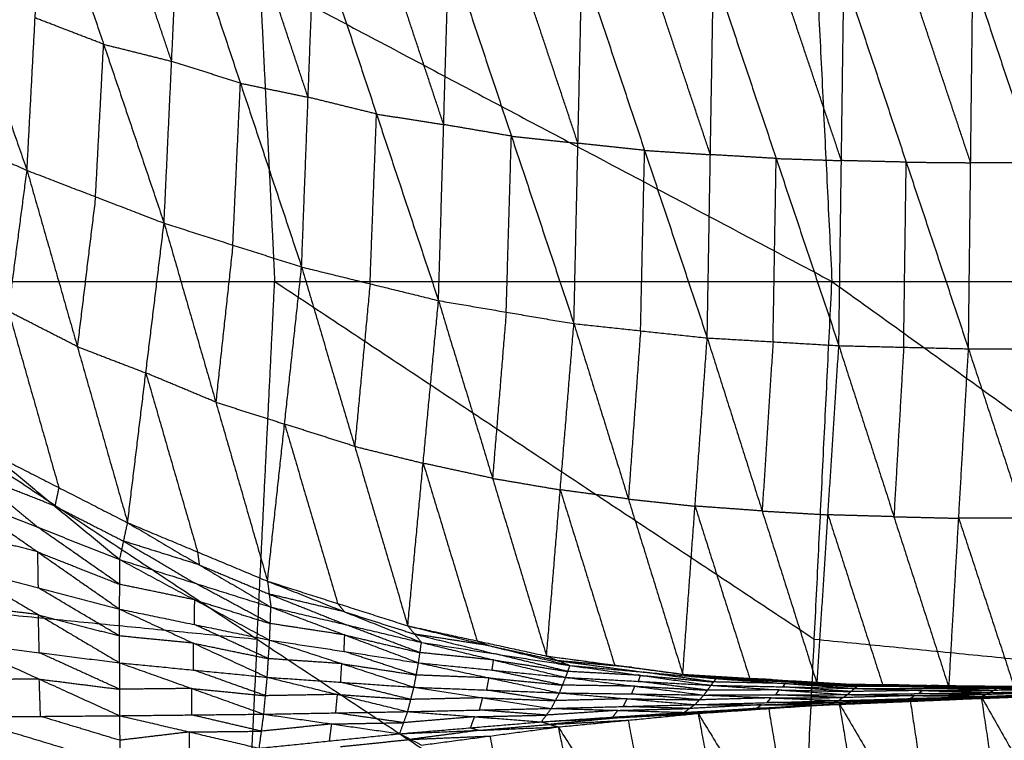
# Model space of a CAD drawing. Header units: millimetres. Extents: x -106 to 110, y -96 to 120.
# Tile 618 of 656: x 47 to 54, y 9 to 14. Entities that reach past the tile are written whole.
import ezdxf

# ---------------------------------------------------------------- set-up
doc = ezdxf.new("R2010")
doc.units = ezdxf.units.MM
doc.header["$MEASUREMENT"] = 0
doc.layers.add('Default', color=7, linetype='Continuous', true_color=0x000000)

msp = doc.modelspace()

# ---------------------------------------------------------------- linework, layer by layer
at = {"layer": 'Default'}
for points in [[(52.2302, 16.9204, 3.8611), (52.3522, 14.4379, 3.8611), (52.4741, 11.9553, 3.8611)], [(52.2302, 16.9204, 3.8611), (56.5195, 14.4379, 3.9066), (60.8087, 11.9553, 3.952)], [(44.5335, 16.1623, 3.8092), (48.5038, 14.0588, 3.8351), (52.4741, 11.9553, 3.8611)], [(46.0554, 15.1177, -2.0574), (46.4719, 13.9217, -1.7169), (46.8885, 12.7258, -1.3765)], [(46.8885, 12.7258, -1.3765), (46.9445, 13.784, -1.7906), (47.0006, 14.8422, -2.2047)], [(47.0006, 14.8422, -2.2047), (47.4201, 13.6009, -1.8326), (47.8396, 12.3596, -1.4605)], [(47.8921, 13.4825, -1.8987), (47.6824, 14.1031, -2.0847), (47.4726, 14.7237, -2.2708)], [(47.8396, 12.3596, -1.4605), (47.8921, 13.4825, -1.8987), (47.9446, 14.6053, -2.3369)], [(47.9446, 14.6053, -2.3369), (48.3693, 13.3305, -1.9346), (48.794, 12.0556, -1.5323)], [(48.8389, 13.2335, -1.991), (48.6266, 13.8709, -2.1922), (48.4143, 14.5083, -2.3933)], [(48.794, 12.0556, -1.5323), (48.8389, 13.2335, -1.991), (48.8839, 14.4114, -2.4498)], [(48.8839, 14.4114, -2.4498), (49.3139, 13.1168, -2.02), (49.744, 11.8223, -1.5903)], [(49.78, 13.0435, -2.0656), (49.565, 13.6908, -2.2805), (49.3499, 14.338, -2.4954)], [(49.744, 11.8223, -1.5903), (49.78, 13.0435, -2.0656), (49.816, 14.2647, -2.5409)], [(49.816, 14.2647, -2.5409), (50.2499, 12.9634, -2.0876), (50.6838, 11.6622, -1.6342)], [(50.7118, 12.9139, -2.122), (50.4948, 13.5645, -2.3487), (50.2779, 14.2151, -2.5754)], [(50.6838, 11.6622, -1.6342), (50.7118, 12.9139, -2.122), (50.7397, 14.1655, -2.6098)], [(50.7397, 14.1655, -2.6098), (51.1743, 12.8645, -2.1373), (51.6088, 11.5634, -1.6649)], [(51.6306, 12.835, -2.1613), (51.4133, 13.4856, -2.3976), (51.1961, 14.1361, -2.6338)], [(51.6088, 11.5634, -1.6649), (51.6306, 12.835, -2.1613), (51.6524, 14.1067, -2.6578)], [(51.6524, 14.1067, -2.6578), (52.0874, 12.8082, -2.1712), (52.5224, 11.5096, -1.6845)], [(52.54, 12.7937, -2.1867), (52.3225, 13.443, -2.43), (52.105, 14.0922, -2.6733)], [(52.5224, 11.5096, -1.6845), (52.54, 12.7937, -2.1867), (52.5576, 14.0778, -2.6888)], [(52.5576, 14.0778, -2.6888), (52.9898, 12.7828, -2.1921), (53.422, 11.4878, -1.6954)], [(48.5038, 14.0588, 3.8351), (48.5555, 13.0071, 3.8351), (48.6071, 11.9553, 3.8351)], [(53.437, 12.779, -2.2008), (53.2209, 13.4264, -2.4491), (53.0048, 14.0739, -2.6975)], [(53.422, 11.4878, -1.6954), (53.437, 12.779, -2.2008), (53.452, 14.0701, -2.7061)], [(53.452, 14.0701, -2.7061), (53.8839, 12.7787, -2.2025), (54.3158, 11.4874, -1.6988)], [(47.4201, 13.6009, -1.8326), (47.1823, 13.6924, -1.8116), (46.9445, 13.784, -1.7906)], [(47.364, 12.5427, -1.4185), (47.3921, 13.0718, -1.6255), (47.4201, 13.6009, -1.8326)], [(47.4201, 13.6009, -1.8326), (47.6561, 13.5417, -1.8656), (47.8921, 13.4825, -1.8987)], [(48.3693, 13.3305, -1.9346), (48.1307, 13.4065, -1.9166), (47.8921, 13.4825, -1.8987)], [(48.3168, 12.2076, -1.4964), (48.3431, 12.769, -1.7155), (48.3693, 13.3305, -1.9346)], [(48.3693, 13.3305, -1.9346), (48.6041, 13.282, -1.9628), (48.8389, 13.2335, -1.991)], [(49.3139, 13.1168, -2.02), (49.0764, 13.1752, -2.0055), (48.8389, 13.2335, -1.991)], [(45.9416, 13.1472, -1.2828), (46.415, 12.9365, -1.3296), (46.8885, 12.7258, -1.3765)], [(49.269, 11.939, -1.5613), (49.2915, 12.5279, -1.7907), (49.3139, 13.1168, -2.02)], [(49.3139, 13.1168, -2.02), (49.547, 13.0802, -2.0428), (49.78, 13.0435, -2.0656)], [(50.2499, 12.9634, -2.0876), (50.015, 13.0035, -2.0766), (49.78, 13.0435, -2.0656)], [(50.2139, 11.7422, -1.6123), (50.2319, 12.3528, -1.8499), (50.2499, 12.9634, -2.0876)], [(50.2499, 12.9634, -2.0876), (50.4808, 12.9386, -2.1048), (50.7118, 12.9139, -2.122)], [(51.1743, 12.8645, -2.1373), (50.943, 12.8892, -2.1296), (50.7118, 12.9139, -2.122)], [(51.1463, 11.6128, -1.6495), (51.1603, 12.2386, -1.8934), (51.1743, 12.8645, -2.1373)], [(51.1743, 12.8645, -2.1373), (51.4024, 12.8497, -2.1493), (51.6306, 12.835, -2.1613)], [(52.0874, 12.8082, -2.1712), (51.859, 12.8216, -2.1663), (51.6306, 12.835, -2.1613)], [(52.0656, 11.5365, -1.6747), (52.0765, 12.1723, -1.9229), (52.0874, 12.8082, -2.1712)], [(52.0874, 12.8082, -2.1712), (52.3137, 12.8009, -2.1789), (52.54, 12.7937, -2.1867)], [(52.9898, 12.7828, -2.1921), (52.7649, 12.7882, -2.1894), (52.54, 12.7937, -2.1867)], [(52.9722, 11.4987, -1.69), (52.981, 12.1408, -1.941), (52.9898, 12.7828, -2.1921)], [(52.9898, 12.7828, -2.1921), (53.2134, 12.7809, -2.1964), (53.437, 12.779, -2.2008)], [(53.8839, 12.7787, -2.2025), (53.6604, 12.7788, -2.2016), (53.437, 12.779, -2.2008)], [(46.6319, 10.768, 0.0904), (46.7602, 11.7469, -0.643), (46.8885, 12.7258, -1.3765)], [(46.8885, 12.7258, -1.3765), (47.2375, 11.5033, -0.6401), (47.5865, 10.2808, 0.0962)], [(46.8885, 12.7258, -1.3765), (47.364, 12.5427, -1.4185), (47.8396, 12.3596, -1.4605)], [(47.364, 12.5427, -1.4185), (47.3008, 12.023, -1.0293), (47.2375, 11.5033, -0.6401)], [(47.5865, 10.2808, 0.0962), (47.7131, 11.3202, -0.6821), (47.8396, 12.3596, -1.4605)], [(47.8396, 12.3596, -1.4605), (48.1986, 11.1175, -0.679), (48.5576, 9.8753, 0.1025)], [(47.8396, 12.3596, -1.4605), (48.3168, 12.2076, -1.4964), (48.794, 12.0556, -1.5323)], [(48.3168, 12.2076, -1.4964), (48.2577, 11.6626, -1.0877), (48.1986, 11.1175, -0.679)], [(48.5576, 9.8753, 0.1025), (48.6758, 10.9655, -0.7149), (48.794, 12.0556, -1.5323)], [(48.794, 12.0556, -1.5323), (49.1625, 10.8105, -0.7116), (49.531, 9.5654, 0.109)], [(48.794, 12.0556, -1.5323), (49.269, 11.939, -1.5613), (49.744, 11.8223, -1.5903)], [(44.7402, 11.9553, 3.8092), (48.4852, 9.4728, 3.8351), (52.2302, 6.9903, 3.8611)], [(44.7402, 11.9553, 3.8092), (48.6071, 11.9553, 3.8351), (52.4741, 11.9553, 3.8611)], [(48.4852, 9.4728, 3.8351), (48.5462, 10.7141, 3.8351), (48.6071, 11.9553, 3.8351)], [(48.6071, 11.9553, 3.8351), (50.4797, 10.7141, 3.8481), (52.3522, 9.4728, 3.8611)], [(49.269, 11.939, -1.5613), (49.2157, 11.3747, -1.1365), (49.1625, 10.8105, -0.7116)], [(52.2302, 6.9903, 3.8611), (52.3522, 9.4728, 3.8611), (52.4741, 11.9553, 3.8611)], [(52.4741, 11.9553, 3.8611), (56.4994, 9.0644, 3.9066), (60.5247, 6.1734, 3.952)], [(52.4741, 11.9553, 3.8611), (56.6414, 11.9553, 3.9066), (60.8087, 11.9553, 3.952)], [(49.531, 9.5654, 0.109), (49.6375, 10.6939, -0.7406), (49.744, 11.8223, -1.5903)], [(49.744, 11.8223, -1.5903), (50.1189, 10.5891, -0.7372), (50.4938, 9.3558, 0.1159)], [(49.744, 11.8223, -1.5903), (50.2139, 11.7422, -1.6123), (50.6838, 11.6622, -1.6342)], [(46.7602, 11.7469, -0.643), (46.9347, 11.1357, -0.2749), (47.1092, 10.5244, 0.0933)], [(47.2375, 11.5033, -0.6401), (46.9988, 11.6251, -0.6416), (46.7602, 11.7469, -0.643)], [(50.2139, 11.7422, -1.6123), (50.1664, 11.1657, -1.1747), (50.1189, 10.5891, -0.7372)], [(50.4938, 9.3558, 0.1159), (50.5888, 10.509, -0.7591), (50.6838, 11.6622, -1.6342)], [(50.6838, 11.6622, -1.6342), (51.0616, 10.4455, -0.7555), (51.4394, 9.2289, 0.1231)], [(50.6838, 11.6622, -1.6342), (51.1463, 11.6128, -1.6495), (51.6088, 11.5634, -1.6649)], [(51.1463, 11.6128, -1.6495), (51.1039, 11.0291, -1.2025), (51.0616, 10.4455, -0.7555)], [(51.4394, 9.2289, 0.1231), (51.5241, 10.3961, -0.7709), (51.6088, 11.5634, -1.6649)], [(51.6088, 11.5634, -1.6649), (51.99, 10.3624, -0.7671), (52.3711, 9.1615, 0.1308)], [(51.6088, 11.5634, -1.6649), (52.0656, 11.5365, -1.6747), (52.5224, 11.5096, -1.6845)], [(47.2375, 11.5033, -0.6401), (47.4753, 11.4118, -0.6611), (47.7131, 11.3202, -0.6821)], [(52.0656, 11.5365, -1.6747), (52.0278, 10.9495, -1.2209), (51.99, 10.3624, -0.7671)], [(52.3711, 9.1615, 0.1308), (52.4468, 10.3356, -0.7769), (52.5224, 11.5096, -1.6845)], [(52.5224, 11.5096, -1.6845), (52.9043, 10.3227, -0.7728), (53.2863, 9.1358, 0.1389)], [(52.5224, 11.5096, -1.6845), (52.9722, 11.4987, -1.69), (53.422, 11.4878, -1.6954)], [(52.9722, 11.4987, -1.69), (52.9383, 10.9107, -1.2314), (52.9043, 10.3227, -0.7728)], [(53.2863, 9.1358, 0.1389), (53.3542, 10.3118, -0.7783), (53.422, 11.4878, -1.6954)], [(53.422, 11.4878, -1.6954), (53.8084, 10.3123, -0.7739), (54.1948, 9.1368, 0.1476)], [(53.422, 11.4878, -1.6954), (53.8689, 11.4876, -1.6971), (54.3158, 11.4874, -1.6988)], [(47.7131, 11.3202, -0.6821), (47.8926, 10.6992, -0.2914), (48.0721, 10.0781, 0.0994)], [(48.1986, 11.1175, -0.679), (47.9558, 11.2189, -0.6806), (47.7131, 11.3202, -0.6821)], [(48.1986, 11.1175, -0.679), (48.4372, 11.0415, -0.6969), (48.6758, 10.9655, -0.7149)], [(48.6758, 10.9655, -0.7149), (48.86, 10.3429, -0.3046), (49.0443, 9.7204, 0.1058)], [(49.1625, 10.8105, -0.7116), (48.9191, 10.888, -0.7133), (48.6758, 10.9655, -0.7149)], [(49.1625, 10.8105, -0.7116), (49.4, 10.7522, -0.7261), (49.6375, 10.6939, -0.7406)], [(46.6319, 10.768, 0.0904), (47.0819, 10.3965, -0.0595), (47.5319, 10.025, -0.2094)], [(46.6319, 10.768, 0.0904), (47.1092, 10.5244, 0.0933), (47.5865, 10.2808, 0.0962)], [(49.6375, 10.6939, -0.7406), (49.8249, 10.0772, -0.3141), (50.0124, 9.4606, 0.1125)], [(50.1189, 10.5891, -0.7372), (49.8782, 10.6415, -0.7389), (49.6375, 10.6939, -0.7406)], [(46.5134, 10.6213, -0.1193), (46.7384, 10.4355, -0.1943), (46.9634, 10.2498, -0.2692)], [(47.0819, 10.3965, -0.0595), (46.7976, 10.5089, -0.0894), (46.5134, 10.6213, -0.1193)], [(47.1092, 10.5244, 0.0933), (47.0955, 10.4605, 0.0169), (47.0819, 10.3965, -0.0595)], [(50.1189, 10.5891, -0.7372), (50.3538, 10.549, -0.7482), (50.5888, 10.509, -0.7591)], [(46.395, 10.4745, -0.329), (46.9632, 10.0779, -0.3584), (47.5313, 9.6812, -0.3877)], [(46.395, 10.4745, -0.329), (46.9634, 10.2498, -0.2692), (47.5319, 10.025, -0.2094)], [(50.5888, 10.509, -0.7591), (50.7777, 9.9007, -0.3198), (50.9666, 9.2924, 0.1195)], [(51.0616, 10.4455, -0.7555), (50.8252, 10.4773, -0.7573), (50.5888, 10.509, -0.7591)], [(47.0819, 10.3965, -0.0595), (47.3205, 10.2747, -0.058), (47.5592, 10.1529, -0.0566)], [(51.0616, 10.4455, -0.7555), (51.2929, 10.4208, -0.7632), (51.5241, 10.3961, -0.7709)], [(51.5241, 10.3961, -0.7709), (51.7147, 9.7957, -0.322), (51.9053, 9.1952, 0.1269)], [(51.99, 10.3624, -0.7671), (51.757, 10.3793, -0.769), (51.5241, 10.3961, -0.7709)], [(51.99, 10.3624, -0.7671), (52.2184, 10.349, -0.772), (52.4468, 10.3356, -0.7769)], [(52.4468, 10.3356, -0.7769), (52.6377, 9.7421, -0.321), (52.8287, 9.1487, 0.1348)], [(52.9043, 10.3227, -0.7728), (52.6756, 10.3291, -0.7749), (52.4468, 10.3356, -0.7769)], [(52.9043, 10.3227, -0.7728), (53.1293, 10.3173, -0.7756), (53.3542, 10.3118, -0.7783)], [(47.5316, 9.8531, -0.2986), (47.2475, 10.0515, -0.2839), (46.9634, 10.2498, -0.2692)], [(47.5319, 10.025, -0.2094), (47.5592, 10.1529, -0.0566), (47.5865, 10.2808, 0.0962)], [(47.5865, 10.2808, 0.0962), (48.0721, 10.0781, 0.0994), (48.5576, 9.8753, 0.1025)], [(47.5865, 10.2808, 0.0962), (48.0837, 9.9883, -0.009), (48.5809, 9.6957, -0.1143)], [(53.8084, 10.3123, -0.7739), (53.5813, 10.3121, -0.7761), (53.3542, 10.3118, -0.7783)], [(53.3542, 10.3118, -0.7783), (53.5473, 9.7241, -0.3175), (53.7405, 9.1363, 0.1432)], [(46.9632, 10.0779, -0.3584), (46.6812, 10.1516, -0.4041), (46.3993, 10.2253, -0.4499)], [(47.5592, 10.1529, -0.0566), (47.8078, 10.0067, -0.1092), (48.0564, 9.8604, -0.1619)], [(48.0837, 9.9883, -0.009), (47.8214, 10.0706, -0.0328), (47.5592, 10.1529, -0.0566)], [(46.9674, 9.8287, -0.4792), (46.9653, 9.9533, -0.4188), (46.9632, 10.0779, -0.3584)], [(46.9632, 10.0779, -0.3584), (47.2474, 9.9655, -0.3285), (47.5316, 9.8531, -0.2986)], [(48.0721, 10.0781, 0.0994), (48.0779, 10.0332, 0.0452), (48.0837, 9.9883, -0.009)], [(46.4035, 9.9762, -0.5708), (46.9672, 9.6425, -0.4996), (47.531, 9.3088, -0.4285)], [(46.4035, 9.9762, -0.5708), (46.9674, 9.8287, -0.4792), (47.5313, 9.6812, -0.3877)], [(47.5313, 9.6812, -0.3877), (47.5316, 9.8531, -0.2986), (47.5319, 10.025, -0.2094)], [(47.5319, 10.025, -0.2094), (48.052, 9.7458, -0.2261), (48.5721, 9.4666, -0.2428)], [(47.5319, 10.025, -0.2094), (48.0564, 9.8604, -0.1619), (48.5809, 9.6957, -0.1143)], [(48.0837, 9.9883, -0.009), (48.3265, 9.8869, -0.0075), (48.5692, 9.7855, -0.0059)], [(44.6368, 9.8519, 3.8092), (46.561, 9.6623, 3.8222), (48.4852, 9.4728, 3.8351)], [(48.052, 9.7458, -0.2261), (47.7918, 9.7995, -0.2623), (47.5316, 9.8531, -0.2986)], [(48.5765, 9.5811, -0.1786), (48.3164, 9.7208, -0.1702), (48.0564, 9.8604, -0.1619)], [(48.5576, 9.8753, 0.1025), (48.5692, 9.7855, -0.0059), (48.5809, 9.6957, -0.1143)], [(48.5576, 9.8753, 0.1025), (49.0443, 9.7204, 0.1058), (49.531, 9.5654, 0.109)], [(48.5576, 9.8753, 0.1025), (49.0916, 9.6627, 0.0329), (49.6256, 9.4501, -0.0366)], [(47.5311, 9.495, -0.4081), (47.2492, 9.6618, -0.4437), (46.9674, 9.8287, -0.4792)], [(48.5692, 9.7855, -0.0059), (48.8362, 9.6792, -0.0407), (49.1032, 9.5729, -0.0755)], [(49.0916, 9.6627, 0.0329), (48.8304, 9.7241, 0.0135), (48.5692, 9.7855, -0.0059)], [(46.9672, 9.6425, -0.4996), (46.6885, 9.6777, -0.5498), (46.4097, 9.7129, -0.6)], [(48.0517, 9.5739, -0.3153), (48.0518, 9.6598, -0.2707), (48.052, 9.7458, -0.2261)], [(48.052, 9.7458, -0.2261), (48.3143, 9.6635, -0.2023), (48.5765, 9.5811, -0.1786)], [(49.0443, 9.7204, 0.1058), (49.0679, 9.6915, 0.0694), (49.0916, 9.6627, 0.0329)], [(46.9735, 9.3792, -0.5288), (46.9704, 9.5108, -0.5142), (46.9672, 9.6425, -0.4996)], [(46.9672, 9.6425, -0.4996), (47.2492, 9.5687, -0.4539), (47.5311, 9.495, -0.4081)], [(47.531, 9.3088, -0.4285), (47.5311, 9.495, -0.4081), (47.5313, 9.6812, -0.3877)], [(47.5313, 9.6812, -0.3877), (48.0434, 9.4449, -0.3287), (48.5556, 9.2086, -0.2696)], [(47.5313, 9.6812, -0.3877), (48.0517, 9.5739, -0.3153), (48.5721, 9.4666, -0.2428)], [(48.5721, 9.4666, -0.2428), (48.5765, 9.5811, -0.1786), (48.5809, 9.6957, -0.1143)], [(48.5809, 9.6957, -0.1143), (49.0933, 9.5022, -0.1197), (49.6056, 9.3086, -0.1251)], [(48.5809, 9.6957, -0.1143), (49.1032, 9.5729, -0.0755), (49.6256, 9.4501, -0.0366)], [(49.0916, 9.6627, 0.0329), (49.3349, 9.5852, 0.0346), (49.5783, 9.5078, 0.0362)], [(48.5638, 9.3376, -0.2562), (48.3078, 9.4557, -0.2857), (48.0517, 9.5739, -0.3153)], [(49.0933, 9.5022, -0.1197), (48.8349, 9.5416, -0.1491), (48.5765, 9.5811, -0.1786)], [(49.6156, 9.3794, -0.0809), (49.3594, 9.4761, -0.0782), (49.1032, 9.5729, -0.0755)], [(49.0889, 9.3876, -0.184), (49.0911, 9.4449, -0.1518), (49.0933, 9.5022, -0.1197)], [(49.0933, 9.5022, -0.1197), (49.3544, 9.4408, -0.1003), (49.6156, 9.3794, -0.0809)], [(49.531, 9.5654, 0.109), (49.5783, 9.5078, 0.0362), (49.6256, 9.4501, -0.0366)], [(49.531, 9.5654, 0.109), (50.0124, 9.4606, 0.1125), (50.4938, 9.3558, 0.1159)], [(49.531, 9.5654, 0.109), (50.0937, 9.4278, 0.0662), (50.6564, 9.2903, 0.0233)], [(49.5783, 9.5078, 0.0362), (49.8596, 9.439, 0.0148), (50.141, 9.3702, -0.0067)], [(50.0937, 9.4278, 0.0662), (49.836, 9.4678, 0.0512), (49.5783, 9.5078, 0.0362)], [(46.416, 9.4496, -0.6292), (46.9735, 9.3792, -0.5288), (47.531, 9.3088, -0.4285)], [(46.416, 9.4496, -0.6292), (46.9736, 9.1957, -0.5008), (47.5312, 8.9419, -0.3723)], [(48.0434, 9.4449, -0.3287), (47.7873, 9.4699, -0.3684), (47.5311, 9.495, -0.4081)], [(48.0433, 9.2587, -0.349), (48.0433, 9.3518, -0.3389), (48.0434, 9.4449, -0.3287)], [(48.0434, 9.4449, -0.3287), (48.3036, 9.3912, -0.2924), (48.5638, 9.3376, -0.2562)], [(48.4852, 9.4728, 3.8351), (48.4335, 8.4211, 3.8351), (48.3819, 7.3693, 3.8351)], [(48.5556, 9.2086, -0.2696), (48.5638, 9.3376, -0.2562), (48.5721, 9.4666, -0.2428)], [(48.5721, 9.4666, -0.2428), (49.0729, 9.303, -0.1919), (49.5737, 9.1394, -0.141)], [(48.5721, 9.4666, -0.2428), (49.0889, 9.3876, -0.184), (49.6056, 9.3086, -0.1251)], [(49.6056, 9.3086, -0.1251), (49.6156, 9.3794, -0.0809), (49.6256, 9.4501, -0.0366)], [(49.6256, 9.4501, -0.0366), (50.126, 9.3288, -0.0361), (50.6265, 9.2076, -0.0357)], [(49.6256, 9.4501, -0.0366), (50.141, 9.3702, -0.0067), (50.6564, 9.2903, 0.0233)], [(50.0124, 9.4606, 0.1125), (50.053, 9.4442, 0.0893), (50.0937, 9.4278, 0.0662)], [(52.3522, 9.4728, 3.8611), (54.4258, 9.2686, 3.8838), (56.4994, 9.0644, 3.9066)], [(47.5311, 9.1253, -0.4004), (47.2523, 9.2523, -0.4646), (46.9735, 9.3792, -0.5288)], [(49.5896, 9.224, -0.1331), (49.3393, 9.3058, -0.1585), (49.0889, 9.3876, -0.184)], [(50.126, 9.3288, -0.0361), (49.8708, 9.3541, -0.0585), (49.6156, 9.3794, -0.0809)], [(50.0937, 9.4278, 0.0662), (50.3344, 9.3754, 0.0679), (50.5751, 9.323, 0.0696)], [(50.6415, 9.2489, -0.0062), (50.3912, 9.3095, -0.0064), (50.141, 9.3702, -0.0067)], [(47.531, 9.3088, -0.4285), (47.5311, 9.1253, -0.4004), (47.5312, 8.9419, -0.3723)], [(47.531, 9.3088, -0.4285), (48.0313, 9.1306, -0.3291), (48.5316, 8.9525, -0.2297)], [(47.531, 9.3088, -0.4285), (48.0433, 9.2587, -0.349), (48.5556, 9.2086, -0.2696)], [(49.0729, 9.303, -0.1919), (48.8184, 9.3203, -0.2241), (48.5638, 9.3376, -0.2562)], [(49.0646, 9.174, -0.2053), (49.0688, 9.2385, -0.1986), (49.0729, 9.303, -0.1919)], [(49.0729, 9.303, -0.1919), (49.3313, 9.2635, -0.1625), (49.5896, 9.224, -0.1331)], [(49.5737, 9.1394, -0.141), (49.5896, 9.224, -0.1331), (49.6056, 9.3086, -0.1251)], [(49.6056, 9.3086, -0.1251), (50.0945, 9.2043, -0.0845), (50.5833, 9.1001, -0.0439)], [(49.6056, 9.3086, -0.1251), (50.1161, 9.2581, -0.0804), (50.6265, 9.2076, -0.0357)], [(50.1161, 9.2581, -0.0804), (50.121, 9.2935, -0.0583), (50.126, 9.3288, -0.0361)], [(50.126, 9.3288, -0.0361), (50.3837, 9.2889, -0.0212), (50.6415, 9.2489, -0.0062)], [(50.4938, 9.3558, 0.1159), (50.5751, 9.323, 0.0696), (50.6564, 9.2903, 0.0233)], [(50.4938, 9.3558, 0.1159), (50.9666, 9.2924, 0.1195), (51.4394, 9.2289, 0.1231)], [(50.4938, 9.3558, 0.1159), (51.0825, 9.2775, 0.0917), (51.6713, 9.1991, 0.0674)], [(50.5751, 9.323, 0.0696), (50.8695, 9.2839, 0.0575), (51.1639, 9.2447, 0.0453)], [(51.0825, 9.2775, 0.0917), (50.8288, 9.3002, 0.0806), (50.5751, 9.323, 0.0696)], [(48.5436, 9.0805, -0.2496), (48.2934, 9.1696, -0.2993), (48.0433, 9.2587, -0.349)], [(50.6049, 9.1538, -0.0398), (50.3605, 9.206, -0.0601), (50.1161, 9.2581, -0.0804)], [(50.6265, 9.2076, -0.0357), (50.6415, 9.2489, -0.0062), (50.6564, 9.2903, 0.0233)], [(51.1458, 9.2216, 0.0261), (50.8936, 9.2352, 0.0099), (50.6415, 9.2489, -0.0062)], [(50.6564, 9.2903, 0.0233), (51.1458, 9.2216, 0.0261), (51.6352, 9.1529, 0.0289)], [(50.6564, 9.2903, 0.0233), (51.1639, 9.2447, 0.0453), (51.6713, 9.1991, 0.0674)], [(50.9666, 9.2924, 0.1195), (51.0246, 9.2849, 0.1056), (51.0825, 9.2775, 0.0917)], [(51.0825, 9.2775, 0.0917), (51.3189, 9.2457, 0.0935), (51.5554, 9.214, 0.0953)], [(51.6532, 9.176, 0.0481), (51.4086, 9.2103, 0.0467), (51.1639, 9.2447, 0.0453)], [(51.4394, 9.2289, 0.1231), (51.5554, 9.214, 0.0953), (51.6713, 9.1991, 0.0674)], [(51.4394, 9.2289, 0.1231), (51.9053, 9.1952, 0.1269), (52.3711, 9.1615, 0.1308)], [(51.4394, 9.2289, 0.1231), (52.0537, 9.1928, 0.1113), (52.668, 9.1566, 0.0995)], [(46.9736, 9.1957, -0.5008), (46.6991, 9.1934, -0.5458), (46.4245, 9.1911, -0.5909)], [(46.9821, 8.9372, -0.4625), (46.9778, 9.0665, -0.4816), (46.9736, 9.1957, -0.5008)], [(46.9736, 9.1957, -0.5008), (47.2524, 9.1605, -0.4506), (47.5311, 9.1253, -0.4004)], [(48.5316, 8.9525, -0.2297), (48.5436, 9.0805, -0.2496), (48.5556, 9.2086, -0.2696)], [(48.5556, 9.2086, -0.2696), (49.0429, 9.0893, -0.1919), (49.5302, 8.9701, -0.1141)], [(48.5556, 9.2086, -0.2696), (49.0646, 9.174, -0.2053), (49.5737, 9.1394, -0.141)], [(49.5519, 9.0547, -0.1276), (49.3083, 9.1143, -0.1665), (49.0646, 9.174, -0.2053)], [(50.0945, 9.2043, -0.0845), (49.8421, 9.2142, -0.1088), (49.5896, 9.224, -0.1331)], [(50.0785, 9.1197, -0.0925), (50.0865, 9.162, -0.0885), (50.0945, 9.2043, -0.0845)], [(50.0945, 9.2043, -0.0845), (50.3497, 9.1791, -0.0621), (50.6049, 9.1538, -0.0398)], [(50.5833, 9.1001, -0.0439), (50.6049, 9.1538, -0.0398), (50.6265, 9.2076, -0.0357)], [(50.6265, 9.2076, -0.0357), (51.1062, 9.1465, -0.005), (51.5859, 9.0854, 0.0256)], [(50.6265, 9.2076, -0.0357), (51.1308, 9.1802, -0.0034), (51.6352, 9.1529, 0.0289)], [(51.1308, 9.1802, -0.0034), (51.1383, 9.2009, 0.0113), (51.1458, 9.2216, 0.0261)], [(51.6106, 9.1191, 0.0273), (51.3707, 9.1497, 0.0119), (51.1308, 9.1802, -0.0034)], [(51.1458, 9.2216, 0.0261), (51.3995, 9.1988, 0.0371), (51.6532, 9.176, 0.0481)], [(51.5554, 9.214, 0.0953), (51.8625, 9.1959, 0.0894), (52.1696, 9.1778, 0.0834)], [(52.0537, 9.1928, 0.1113), (51.8045, 9.2034, 0.1033), (51.5554, 9.214, 0.0953)], [(51.6352, 9.1529, 0.0289), (51.6532, 9.176, 0.0481), (51.6713, 9.1991, 0.0674)], [(52.151, 9.1652, 0.0709), (51.9021, 9.1706, 0.0595), (51.6532, 9.176, 0.0481)], [(51.6713, 9.1991, 0.0674), (52.151, 9.1652, 0.0709), (52.6307, 9.1312, 0.0744)], [(51.6713, 9.1991, 0.0674), (52.1696, 9.1778, 0.0834), (52.668, 9.1566, 0.0995)], [(51.9053, 9.1952, 0.1269), (51.9795, 9.194, 0.1191), (52.0537, 9.1928, 0.1113)], [(52.0537, 9.1928, 0.1113), (52.2866, 9.1759, 0.1132), (52.5196, 9.1591, 0.1151)], [(52.133, 9.1421, 0.0516), (52.142, 9.1536, 0.0612), (52.151, 9.1652, 0.0709)], [(52.151, 9.1652, 0.0709), (52.4002, 9.1545, 0.0789), (52.6494, 9.1439, 0.0869)], [(52.6494, 9.1439, 0.0869), (52.4095, 9.1609, 0.0852), (52.1696, 9.1778, 0.0834)], [(52.3711, 9.1615, 0.1308), (52.5196, 9.1591, 0.1151), (52.668, 9.1566, 0.0995)], [(52.3711, 9.1615, 0.1308), (52.8287, 9.1487, 0.1348), (53.2863, 9.1358, 0.1389)], [(52.3711, 9.1615, 0.1308), (53.013, 9.1541, 0.1269), (53.6549, 9.1466, 0.123)], [(52.5196, 9.1591, 0.1151), (52.8405, 9.1553, 0.1132), (53.1614, 9.1516, 0.1112)], [(53.013, 9.1541, 0.1269), (52.7663, 9.1566, 0.121), (52.5196, 9.1591, 0.1151)], [(52.6307, 9.1312, 0.0744), (52.6494, 9.1439, 0.0869), (52.668, 9.1566, 0.0995)], [(52.668, 9.1566, 0.0995), (53.1434, 9.1442, 0.1028), (53.6189, 9.1319, 0.1062)], [(52.668, 9.1566, 0.0995), (53.1614, 9.1516, 0.1112), (53.6549, 9.1466, 0.123)], [(53.6549, 9.1466, 0.123), (54.144, 9.1515, 0.1317), (54.6331, 9.1565, 0.1404)], [(48.0313, 9.1306, -0.3291), (47.7812, 9.128, -0.3647), (47.5311, 9.1253, -0.4004)], [(48.0314, 8.9472, -0.301), (48.0313, 9.0389, -0.315), (48.0313, 9.1306, -0.3291)], [(48.0313, 9.1306, -0.3291), (48.2874, 9.1056, -0.2894), (48.5436, 9.0805, -0.2496)], [(49.0429, 9.0893, -0.1919), (48.7932, 9.0849, -0.2208), (48.5436, 9.0805, -0.2496)], [(49.0309, 8.9613, -0.1719), (49.0369, 9.0253, -0.1819), (49.0429, 9.0893, -0.1919)], [(49.0429, 9.0893, -0.1919), (49.2974, 9.072, -0.1597), (49.5519, 9.0547, -0.1276)], [(49.5302, 8.9701, -0.1141), (49.5519, 9.0547, -0.1276), (49.5737, 9.1394, -0.141)], [(49.5737, 9.1394, -0.141), (50.0505, 9.0659, -0.0838), (50.5273, 8.9925, -0.0265)], [(49.5737, 9.1394, -0.141), (50.0785, 9.1197, -0.0925), (50.5833, 9.1001, -0.0439)], [(50.5553, 9.0463, -0.0352), (50.3169, 9.083, -0.0638), (50.0785, 9.1197, -0.0925)], [(50.5273, 8.9925, -0.0265), (50.5553, 9.0463, -0.0352), (50.5833, 9.1001, -0.0439)], [(50.5833, 9.1001, -0.0439), (51.0536, 9.0593, -0.0037), (51.524, 9.0185, 0.0365)], [(50.5833, 9.1001, -0.0439), (51.0846, 9.0927, -0.0091), (51.5859, 9.0854, 0.0256)], [(51.1062, 9.1465, -0.005), (50.8556, 9.1501, -0.0224), (50.6049, 9.1538, -0.0398)], [(51.0846, 9.0927, -0.0091), (51.0954, 9.1196, -0.0071), (51.1062, 9.1465, -0.005)], [(51.555, 9.0519, 0.0311), (51.3198, 9.0723, 0.011), (51.0846, 9.0927, -0.0091)], [(51.1062, 9.1465, -0.005), (51.3584, 9.1328, 0.0111), (51.6106, 9.1191, 0.0273)], [(51.5859, 9.0854, 0.0256), (51.6106, 9.1191, 0.0273), (51.6352, 9.1529, 0.0289)], [(51.5859, 9.0854, 0.0256), (52.0835, 9.0867, 0.0498), (52.5811, 9.088, 0.074)], [(52.1081, 9.1205, 0.0514), (51.8594, 9.1198, 0.0393), (51.6106, 9.1191, 0.0273)], [(51.6352, 9.1529, 0.0289), (52.1081, 9.1205, 0.0514), (52.5811, 9.088, 0.074)], [(51.6352, 9.1529, 0.0289), (52.133, 9.1421, 0.0516), (52.6307, 9.1312, 0.0744)], [(52.0835, 9.0867, 0.0498), (52.0958, 9.1036, 0.0506), (52.1081, 9.1205, 0.0514)], [(52.1081, 9.1205, 0.0514), (52.357, 9.115, 0.0628), (52.6059, 9.1096, 0.0742)], [(52.6059, 9.1096, 0.0742), (52.3694, 9.1259, 0.0629), (52.133, 9.1421, 0.0516)], [(52.5194, 9.0463, 0.0806), (52.5503, 9.0672, 0.0773), (52.5811, 9.088, 0.074)], [(52.5811, 9.088, 0.074), (52.6059, 9.1096, 0.0742), (52.6307, 9.1312, 0.0744)], [(52.5811, 9.088, 0.074), (53.0765, 9.0952, 0.0906), (53.5719, 9.1024, 0.1072)], [(52.5811, 9.088, 0.074), (53.0477, 9.0816, 0.0926), (53.5143, 9.0752, 0.1113)], [(53.1013, 9.1168, 0.0908), (52.8536, 9.1132, 0.0825), (52.6059, 9.1096, 0.0742)], [(52.6307, 9.1312, 0.0744), (53.1248, 9.1316, 0.0903), (53.6189, 9.1319, 0.1062)], [(52.6307, 9.1312, 0.0744), (53.1013, 9.1168, 0.0908), (53.5719, 9.1024, 0.1072)], [(53.1434, 9.1442, 0.1028), (52.8964, 9.1441, 0.0949), (52.6494, 9.1439, 0.0869)], [(52.8287, 9.1487, 0.1348), (52.9209, 9.1514, 0.1308), (53.013, 9.1541, 0.1269)], [(53.013, 9.1541, 0.1269), (53.2418, 9.1476, 0.1289), (53.4706, 9.1412, 0.1309)], [(53.0477, 9.0816, 0.0926), (53.2954, 9.0852, 0.1009), (53.5431, 9.0888, 0.1092)], [(53.0765, 9.0952, 0.0906), (53.0889, 9.106, 0.0907), (53.1013, 9.1168, 0.0908)], [(53.5431, 9.0888, 0.1092), (53.3098, 9.092, 0.0999), (53.0765, 9.0952, 0.0906)], [(53.1013, 9.1168, 0.0908), (53.3484, 9.117, 0.0987), (53.5954, 9.1171, 0.1067)], [(53.1248, 9.1316, 0.0903), (53.1341, 9.1379, 0.0966), (53.1434, 9.1442, 0.1028)], [(53.5954, 9.1171, 0.1067), (53.3601, 9.1244, 0.0985), (53.1248, 9.1316, 0.0903)], [(53.1434, 9.1442, 0.1028), (53.3901, 9.1417, 0.1087), (53.6369, 9.1392, 0.1146)], [(53.6369, 9.1392, 0.1146), (53.3991, 9.1454, 0.1129), (53.1614, 9.1516, 0.1112)], [(53.2863, 9.1358, 0.1389), (53.4706, 9.1412, 0.1309), (53.6549, 9.1466, 0.123)], [(53.2863, 9.1358, 0.1389), (53.7405, 9.1363, 0.1432), (54.1948, 9.1368, 0.1476)], [(53.4459, 9.0597, 0.1255), (53.976, 9.0858, 0.1383), (54.5061, 9.1119, 0.1511)], [(53.4459, 9.0597, 0.1255), (53.9479, 9.0779, 0.1338), (54.4498, 9.0961, 0.1421)], [(53.4706, 9.1412, 0.1309), (53.6977, 9.1415, 0.1331), (53.9248, 9.1417, 0.1353)], [(53.478, 9.0671, 0.1333), (53.7431, 9.0801, 0.1397), (54.0081, 9.0932, 0.1461)], [(53.5101, 9.0745, 0.1412), (54.0081, 9.0932, 0.1461), (54.5061, 9.1119, 0.1511)], [(53.5143, 9.0752, 0.1113), (54.0123, 9.0902, 0.1217), (54.5103, 9.1052, 0.1321)], [(53.5143, 9.0752, 0.1113), (53.5431, 9.0888, 0.1092), (53.5719, 9.1024, 0.1072)], [(53.5143, 9.0752, 0.1113), (53.9821, 9.0856, 0.1267), (54.4498, 9.0961, 0.1421)], [(54.0411, 9.1038, 0.1197), (53.7921, 9.0963, 0.1144), (53.5431, 9.0888, 0.1092)], [(53.5719, 9.1024, 0.1072), (53.5954, 9.1171, 0.1067), (53.6189, 9.1319, 0.1062)], [(53.5719, 9.1024, 0.1072), (54.0664, 9.1136, 0.1182), (54.5609, 9.1248, 0.1293)], [(53.5719, 9.1024, 0.1072), (54.0411, 9.1038, 0.1197), (54.5103, 9.1052, 0.1321)], [(54.0899, 9.1283, 0.1177), (53.8426, 9.1227, 0.1122), (53.5954, 9.1171, 0.1067)], [(53.6189, 9.1319, 0.1062), (54.1104, 9.1393, 0.1171), (54.602, 9.1467, 0.128)], [(53.6189, 9.1319, 0.1062), (53.6369, 9.1392, 0.1146), (53.6549, 9.1466, 0.123)], [(53.6189, 9.1319, 0.1062), (54.0899, 9.1283, 0.1177), (54.5609, 9.1248, 0.1293)], [(54.1284, 9.1467, 0.1255), (53.8826, 9.1429, 0.1201), (53.6369, 9.1392, 0.1146)], [(53.6549, 9.1466, 0.123), (54.1284, 9.1467, 0.1255), (54.602, 9.1467, 0.128)], [(53.6549, 9.1466, 0.123), (53.9248, 9.1417, 0.1353), (54.1948, 9.1368, 0.1476)], [(50.0505, 9.0659, -0.0838), (49.8012, 9.0603, -0.1057), (49.5519, 9.0547, -0.1276)], [(50.0287, 8.9813, -0.0703), (50.0396, 9.0236, -0.0771), (50.0505, 9.0659, -0.0838)], [(50.0505, 9.0659, -0.0838), (50.3029, 9.0561, -0.0595), (50.5553, 9.0463, -0.0352)], [(51.0536, 9.0593, -0.0037), (50.8045, 9.0528, -0.0195), (50.5553, 9.0463, -0.0352)], [(51.0256, 9.0055, 0.005), (51.0396, 9.0324, 0.0006), (51.0536, 9.0593, -0.0037)], [(51.0536, 9.0593, -0.0037), (51.3043, 9.0556, 0.0137), (51.555, 9.0519, 0.0311)], [(51.449, 8.9649, 0.0721), (51.9869, 8.9951, 0.1022), (52.5247, 9.0254, 0.1323)], [(51.524, 9.0185, 0.0365), (51.555, 9.0519, 0.0311), (51.5859, 9.0854, 0.0256)], [(51.524, 9.0185, 0.0365), (52.0217, 9.0324, 0.0585), (52.5194, 9.0463, 0.0806)], [(51.5459, 8.9576, 0.1242), (52.0353, 8.9915, 0.1283), (52.5247, 9.0254, 0.1323)], [(52.0527, 9.0658, 0.0531), (51.8038, 9.0589, 0.0421), (51.555, 9.0519, 0.0311)], [(51.5859, 9.0854, 0.0256), (52.0527, 9.0658, 0.0531), (52.5194, 9.0463, 0.0806)], [(51.9848, 9.0178, 0.0697), (52.2336, 9.0248, 0.0807), (52.4825, 9.0318, 0.0918)], [(51.9869, 8.9951, 0.1022), (52.236, 9.0082, 0.1099), (52.4851, 9.0213, 0.1176)], [(52.0217, 9.0324, 0.0585), (52.0372, 9.0491, 0.0558), (52.0527, 9.0658, 0.0531)], [(52.4825, 9.0318, 0.0918), (52.2521, 9.0321, 0.0752), (52.0217, 9.0324, 0.0585)], [(52.0527, 9.0658, 0.0531), (52.3015, 9.0665, 0.0652), (52.5503, 9.0672, 0.0773)], [(52.5503, 9.0672, 0.0773), (52.3169, 9.0769, 0.0635), (52.0835, 9.0867, 0.0498)], [(52.4456, 9.0172, 0.103), (52.9779, 9.0458, 0.1221), (53.5101, 9.0745, 0.1412)], [(52.4456, 9.0172, 0.103), (52.9458, 9.0384, 0.1142), (53.4459, 9.0597, 0.1255)], [(52.4456, 9.0172, 0.103), (52.4825, 9.0318, 0.0918), (52.5194, 9.0463, 0.0806)], [(52.4456, 9.0172, 0.103), (52.4851, 9.0213, 0.1176), (52.5247, 9.0254, 0.1323)], [(52.9827, 9.053, 0.1031), (52.7326, 9.0424, 0.0974), (52.4825, 9.0318, 0.0918)], [(52.4851, 9.0213, 0.1176), (52.7513, 9.0356, 0.1272), (53.0174, 9.0499, 0.1367)], [(52.9779, 9.0458, 0.1221), (52.7315, 9.0336, 0.1199), (52.4851, 9.0213, 0.1176)], [(52.5194, 9.0463, 0.0806), (53.0169, 9.0607, 0.0959), (53.5143, 9.0752, 0.1113)], [(52.5194, 9.0463, 0.0806), (52.9827, 9.053, 0.1031), (53.4459, 9.0597, 0.1255)], [(52.5247, 9.0254, 0.1323), (53.0174, 9.0499, 0.1367), (53.5101, 9.0745, 0.1412)], [(52.5247, 9.0254, 0.1323), (52.7196, 7.8687, -0.8127), (52.9145, 6.7121, -1.7576)], [(52.5247, 9.0254, 0.1323), (53.192, 7.8904, -0.8152), (53.8594, 6.7554, -1.7628)], [(53.0477, 9.0816, 0.0926), (52.799, 9.0744, 0.085), (52.5503, 9.0672, 0.0773)], [(52.9458, 9.0384, 0.1142), (52.9642, 9.0457, 0.1086), (52.9827, 9.053, 0.1031)], [(52.9458, 9.0384, 0.1142), (52.9618, 9.0421, 0.1182), (52.9779, 9.0458, 0.1221)], [(52.9779, 9.0458, 0.1221), (53.228, 9.0565, 0.1277), (53.478, 9.0671, 0.1333)], [(52.9827, 9.053, 0.1031), (53.2314, 9.0602, 0.1107), (53.4801, 9.0674, 0.1184)], [(53.0169, 9.0607, 0.0959), (53.0323, 9.0712, 0.0943), (53.0477, 9.0816, 0.0926)], [(53.4801, 9.0674, 0.1184), (53.2485, 9.0641, 0.1072), (53.0169, 9.0607, 0.0959)], [(53.0174, 9.0499, 0.1367), (53.1047, 8.4701, -0.3392), (53.192, 7.8904, -0.8152)], [(53.4459, 9.0597, 0.1255), (53.4801, 9.0674, 0.1184), (53.5143, 9.0752, 0.1113)], [(53.4459, 9.0597, 0.1255), (53.478, 9.0671, 0.1333), (53.5101, 9.0745, 0.1412)], [(53.976, 9.0858, 0.1383), (53.727, 9.0764, 0.1358), (53.478, 9.0671, 0.1333)], [(53.9821, 9.0856, 0.1267), (53.7311, 9.0765, 0.1225), (53.4801, 9.0674, 0.1184)], [(53.5101, 9.0745, 0.1412), (53.6848, 7.9149, -0.8108), (53.8594, 6.7554, -1.7628)], [(53.5101, 9.0745, 0.1412), (54.1595, 7.9335, -0.81), (54.8089, 6.7925, -1.7612)], [(47.5312, 8.9419, -0.3723), (48.0314, 8.9472, -0.301), (48.5316, 8.9525, -0.2297)], [(48.4999, 8.7162, -0.104), (48.5157, 8.8343, -0.1668), (48.5316, 8.9525, -0.2297)], [(48.5316, 8.9525, -0.2297), (49.0309, 8.9613, -0.1719), (49.5302, 8.9701, -0.1141)], [(48.5316, 8.9525, -0.2297), (49.0033, 8.8846, -0.1291), (49.475, 8.8168, -0.0285)], [(49.5026, 8.8934, -0.0713), (49.2667, 8.9274, -0.1216), (49.0309, 8.9613, -0.1719)], [(49.475, 8.8168, -0.0285), (49.5026, 8.8934, -0.0713), (49.5302, 8.9701, -0.1141)], [(49.5302, 8.9701, -0.1141), (50.0287, 8.9813, -0.0703), (50.5273, 8.9925, -0.0265)], [(49.5302, 8.9701, -0.1141), (49.9942, 8.9346, -0.0423), (50.4582, 8.8992, 0.0295)], [(50.4927, 8.9459, 0.0015), (50.2607, 8.9636, -0.0344), (50.0287, 8.9813, -0.0703)], [(50.4582, 8.8992, 0.0295), (50.4927, 8.9459, 0.0015), (50.5273, 8.9925, -0.0265)], [(50.4582, 8.8992, 0.0295), (50.9536, 8.9321, 0.0508), (51.449, 8.9649, 0.0721)], [(50.4582, 8.8992, 0.0295), (51.002, 8.9284, 0.0769), (51.5459, 8.9576, 0.1242)], [(50.9882, 8.9787, 0.0228), (50.7404, 8.9623, 0.0121), (50.4927, 8.9459, 0.0015)], [(50.5273, 8.9925, -0.0265), (51.0256, 9.0055, 0.005), (51.524, 9.0185, 0.0365)], [(50.5273, 8.9925, -0.0265), (50.9882, 8.9787, 0.0228), (51.449, 8.9649, 0.0721)], [(50.5752, 8.8638, 0.1169), (51.0606, 8.9107, 0.1205), (51.5459, 8.9576, 0.1242)], [(50.9536, 8.9321, 0.0508), (50.9709, 8.9554, 0.0368), (50.9882, 8.9787, 0.0228)], [(50.9882, 8.9787, 0.0228), (51.2373, 8.9852, 0.0385), (51.4865, 8.9917, 0.0543)], [(51.002, 8.9284, 0.0769), (51.2497, 8.9448, 0.0875), (51.4975, 8.9612, 0.0982)], [(51.4865, 8.9917, 0.0543), (51.2561, 8.9986, 0.0296), (51.0256, 9.0055, 0.005)], [(51.449, 8.9649, 0.0721), (51.4865, 8.9917, 0.0543), (51.524, 9.0185, 0.0365)], [(51.449, 8.9649, 0.0721), (51.9473, 8.9911, 0.0875), (52.4456, 9.0172, 0.103)], [(51.449, 8.9649, 0.0721), (51.4975, 8.9612, 0.0982), (51.5459, 8.9576, 0.1242)], [(51.9848, 9.0178, 0.0697), (51.7356, 9.0048, 0.062), (51.4865, 8.9917, 0.0543)], [(51.9869, 8.9951, 0.1022), (51.7422, 8.9782, 0.1002), (51.4975, 8.9612, 0.0982)], [(51.4975, 8.9612, 0.0982), (51.7664, 8.9763, 0.1132), (52.0353, 8.9915, 0.1283)], [(51.524, 9.0185, 0.0365), (51.9848, 9.0178, 0.0697), (52.4456, 9.0172, 0.103)], [(51.5459, 8.9576, 0.1242), (51.7592, 7.8082, -0.8102), (51.9726, 6.6589, -1.7447)], [(51.5459, 8.9576, 0.1242), (52.2302, 7.8348, -0.8167), (52.9145, 6.7121, -1.7576)], [(51.9473, 8.9911, 0.0875), (51.966, 9.0045, 0.0786), (51.9848, 9.0178, 0.0697)], [(51.9473, 8.9911, 0.0875), (51.9671, 8.9931, 0.0949), (51.9869, 8.9951, 0.1022)], [(52.0353, 8.9915, 0.1283), (52.1327, 8.4131, -0.3442), (52.2302, 7.8348, -0.8167)], [(46.4329, 8.9326, -0.5526), (46.9821, 8.9372, -0.4625), (47.5312, 8.9419, -0.3723)], [(46.4329, 8.9326, -0.5526), (46.9824, 8.7664, -0.3746), (47.5319, 8.6003, -0.1966)], [(47.5315, 8.7711, -0.2844), (47.2568, 8.8542, -0.3734), (46.9821, 8.9372, -0.4625)], [(47.5312, 8.9419, -0.3723), (47.5315, 8.7711, -0.2844), (47.5319, 8.6003, -0.1966)], [(47.5312, 8.9419, -0.3723), (48.0156, 8.829, -0.2382), (48.4999, 8.7162, -0.104)], [(48.5157, 8.8343, -0.1668), (48.2736, 8.8907, -0.2339), (48.0314, 8.9472, -0.301)], [(49.0033, 8.8846, -0.1291), (48.7595, 8.8595, -0.148), (48.5157, 8.8343, -0.1668)], [(48.9874, 8.7665, -0.0662), (48.9954, 8.8256, -0.0976), (49.0033, 8.8846, -0.1291)], [(49.0033, 8.8846, -0.1291), (49.2529, 8.889, -0.1002), (49.5026, 8.8934, -0.0713)], [(49.475, 8.8168, -0.0285), (49.9666, 8.858, 0.0005), (50.4582, 8.8992, 0.0295)], [(49.9942, 8.9346, -0.0423), (49.7484, 8.914, -0.0568), (49.5026, 8.8934, -0.0713)], [(49.9666, 8.858, 0.0005), (49.9804, 8.8963, -0.0209), (49.9942, 8.9346, -0.0423)], [(49.9942, 8.9346, -0.0423), (50.2435, 8.9402, -0.0204), (50.4927, 8.9459, 0.0015)], [(50.4582, 8.8992, 0.0295), (50.5167, 8.8815, 0.0732), (50.5752, 8.8638, 0.1169)], [(51.002, 8.9284, 0.0769), (50.7594, 8.9049, 0.075), (50.5167, 8.8815, 0.0732)], [(50.5167, 8.8815, 0.0732), (50.7886, 8.8961, 0.0969), (51.0606, 8.9107, 0.1205)], [(50.9536, 8.9321, 0.0508), (50.9778, 8.9302, 0.0638), (51.002, 8.9284, 0.0769)], [(51.0606, 8.9107, 0.1205), (51.1672, 8.336, -0.3467), (51.2739, 7.7613, -0.8139)], [(48.0156, 8.829, -0.2382), (47.7736, 8.8001, -0.2613), (47.5315, 8.7711, -0.2844)], [(48.0156, 8.829, -0.2382), (48.2656, 8.8317, -0.2025), (48.5157, 8.8343, -0.1668)], [(48.0159, 8.6582, -0.1503), (48.0157, 8.7436, -0.1942), (48.0156, 8.829, -0.2382)], [(48.4999, 8.7162, -0.104), (48.9874, 8.7665, -0.0662), (49.475, 8.8168, -0.0285)], [(49.475, 8.8168, -0.0285), (50.0251, 8.8403, 0.0442), (50.5752, 8.8638, 0.1169)], [(49.475, 8.8168, -0.0285), (49.5505, 8.7774, 0.0408), (49.626, 8.7379, 0.1102)], [(50.0251, 8.8403, 0.0442), (49.7878, 8.8088, 0.0425), (49.5505, 8.7774, 0.0408)], [(49.626, 8.7379, 0.1102), (50.1006, 8.8008, 0.1135), (50.5752, 8.8638, 0.1169)], [(49.9666, 8.858, 0.0005), (49.9958, 8.8492, 0.0224), (50.0251, 8.8403, 0.0442)], [(50.0251, 8.8403, 0.0442), (50.2709, 8.8609, 0.0587), (50.5167, 8.8815, 0.0732)], [(50.5752, 8.8638, 0.1169), (50.8042, 7.7277, -0.8029), (51.0332, 6.5917, -1.7227)], [(50.5752, 8.8638, 0.1169), (51.2739, 7.7613, -0.8139), (51.9726, 6.6589, -1.7447)], [(49.063, 8.727, 0.0031), (49.3067, 8.7522, 0.022), (49.5505, 8.7774, 0.0408)], [(49.5505, 8.7774, 0.0408), (49.8255, 8.7891, 0.0772), (50.1006, 8.8008, 0.1135)], [(50.1006, 8.8008, 0.1135), (50.2151, 8.2328, -0.3464), (50.3296, 7.6648, -0.8063)]]:
    msp.add_open_spline(points, degree=2, dxfattribs=at)

doc.saveas('drawing.dxf')
